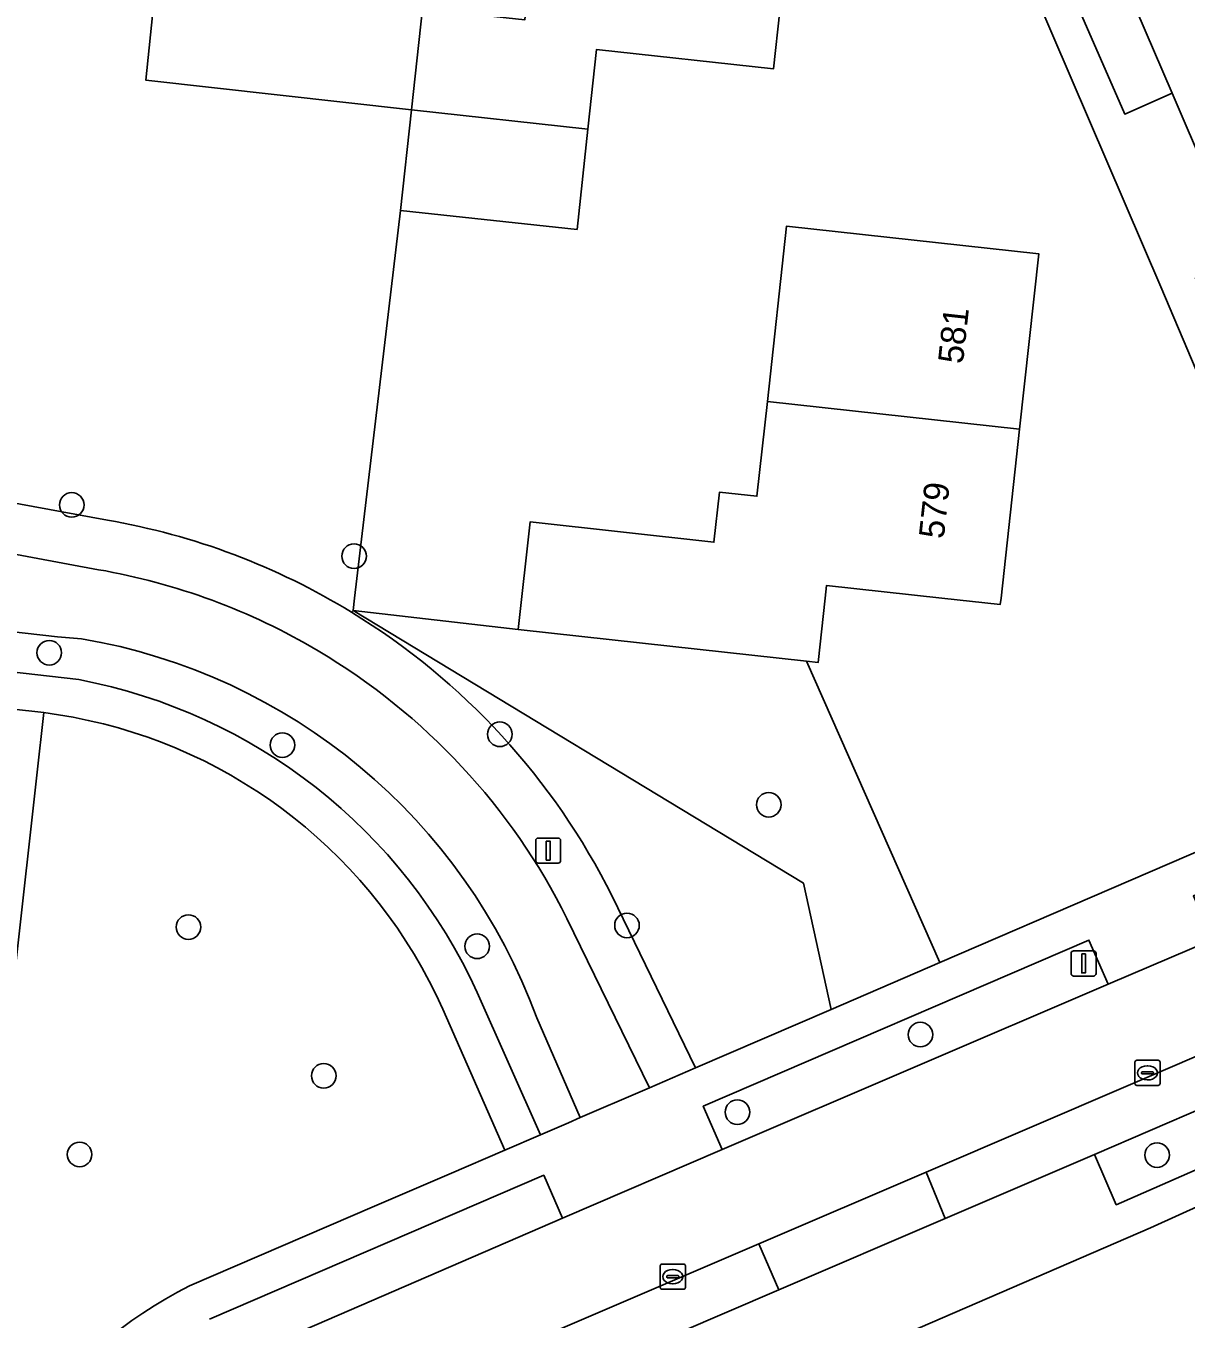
# Model space of a CAD drawing. Extents: x 162026 to 163502, y 387295 to 388169.
# Drawn here: x 162195.3 to 162241.4, y 387971.3 to 388022.7 of the extents above; entities that cross this region are included whole.
import ezdxf

# ---------------------------------------------------------------- set-up
doc = ezdxf.new("R2010")
doc.units = 0
for name, color, linetype in [('IMGEO_Boom', 7, 'Continuous'), ('IMGEO_Erf', 7, 'Continuous'), ('IMGEO_Fietspad_open', 7, 'Continuous'), ('IMGEO_Groenvoorziening', 7, 'Continuous'), ('IMGEO_Kolk', 7, 'Continuous'), ('IMGEO_Lichtmast', 7, 'Continuous'), ('IMGEO_Pand', 7, 'Continuous'), ('IMGEO_Pand_nummerreeks', 7, 'Continuous'), ('IMGEO_Parkeervlak_open', 7, 'Continuous'), ('IMGEO_Rijbaan_lokaal_open', 7, 'Continuous'), ('IMGEO_Voetpad_open', 7, 'Continuous')]:
    doc.layers.add(name, color=color, linetype=linetype)

msp = doc.modelspace()

# ---------------------------------------------------------------- linework, layer by layer
at = {"layer": 'IMGEO_Boom'}
for centre in [(162197.112, 388003.702), (162208.34, 388001.663), (162196.218, 387997.824), (162214.136, 387994.583), (162205.489, 387994.154), (162224.833, 387991.781), (162201.754, 387986.918), (162219.193, 387986.985), (162213.235, 387986.155), (162230.863, 387982.646), (162207.135, 387981.007), (162223.585, 387979.561), (162197.423, 387977.88), (162240.274, 387977.855)]:
    msp.add_circle(centre, 0.489, dxfattribs=at)
at = {"layer": 'IMGEO_Erf'}
for points in [[(162240.422, 388012.373), (162220.404, 388058.948)], [(162201.684, 388036.423), (162200.063, 388020.584), (162210.625, 388019.406), (162211.059, 388023.421)], [(162225.774, 388027.96), (162225.025, 388021.039), (162217.98, 388021.802), (162217.638, 388018.644), (162217.206, 388014.65), (162210.192, 388015.409), (162208.358, 388000), (162208.298, 387999.5), (162214.869, 387998.751), (162215.339, 388003.023), (162222.652, 388002.219), (162222.87, 388004.207), (162224.361, 388004.043), (162224.776, 388007.816), (162225.541, 388014.786), (162235.57, 388013.685), (162234.805, 388006.715), (162234.068, 388000), (162234.04, 387999.745), (162231.717, 388000), (162227.134, 388000.503), (162227.079, 388000), (162226.797, 387997.439), (162226.329, 387997.49), (162231.639, 387985.507), (162245.293, 387991.388)], [(162247.117, 387996.582), (162240.422, 388012.373)], [(162254.101, 387981.349), (162240.014, 387974.97), (162211.554, 387962.659)]]:
    msp.add_lwpolyline(points, dxfattribs=at)
at = {"layer": 'IMGEO_Fietspad_open'}
for points in [[(162198.176, 388001.126), (162194.119, 388001.873), (162191.362, 388002.208), (162179.451, 388003.523), (162152.067, 388006.547)], [(162130.661, 388005.962), (162138.442, 388005.018), (162141.494, 388004.757), (162160.4, 388002.655), (162162.489, 388002.423), (162173.552, 388001.193), (162193.258, 387998.824), (162196.547, 387998.456), (162197.499, 387998.384)], [(162215.604, 387983.314), (162217.334, 387979.346), (162219.814, 387980.414), (162220.083, 387980.53), (162216.806, 387987.266)]]:
    msp.add_lwpolyline(points, dxfattribs=at)
for centre, radius, start, end in [((162193.766, 387975.743), 25.763, 59.3192, 80.1447), ((162193.544, 387975.221), 23.498, 20.145, 80.3092), ((162193.779, 387975.761), 25.741, 26.5476, 59.3234)]:
    msp.add_arc(centre, radius, start, end, dxfattribs=at)
at = {"layer": 'IMGEO_Groenvoorziening'}
for points in [[(162201.684, 388036.423), (162202.158, 388040.642), (162189.1, 388041.95), (162190.866, 388058.856), (162191.436, 388064.77), (162184.514, 388065.432), (162181.824, 388042.495), (162182.779, 388041.184), (162188.305, 388038.496), (162189.317, 388037.856), (162190.256, 388037.113), (162191.112, 388036.276), (162191.876, 388035.354), (162192.54, 388034.358), (162193.096, 388033.297), (162193.538, 388032.184), (162193.861, 388031.032), (162194.062, 388029.851), (162194.139, 388028.439), (162193.872, 388025.915), (162191.573, 388004.197), (162194.421, 388003.851), (162198.528, 388003.095)], [(162208.241, 387999.434), (162208.298, 387999.5), (162208.358, 388000), (162210.192, 388015.409), (162210.625, 388019.406), (162200.063, 388020.584), (162201.684, 388036.423)], [(162198.528, 388003.095), (162194.421, 388003.851), (162191.573, 388004.197), (162191.362, 388002.208), (162194.119, 388001.873), (162198.176, 388001.126)], [(162197.499, 387998.384), (162196.547, 387998.456), (162193.258, 387998.824), (162173.552, 388001.193), (162162.489, 388002.423), (162162.287, 388000.751), (162197.4, 387996.755)], [(162208.298, 387999.5), (162208.241, 387999.434)], [(162218.6, 387988.15), (162221.922, 387981.322), (162227.318, 387983.646), (162226.211, 387988.668), (162208.298, 387999.5)], [(162197.164, 387995.258), (162195.997, 387995.446), (162195.72, 387992.96), (162194.897, 387985.573), (162194.595, 387982.858), (162194.291, 387980.125), (162193.966, 387977.21), (162193.642, 387974.294), (162193.317, 387971.378), (162193.07, 387969.166), (162192.667, 387965.544), (162191.994, 387959.499), (162192.14, 387959.482)], [(162216.806, 387987.266), (162220.083, 387980.53), (162221.922, 387981.322), (162218.6, 387988.15)], [(162213.237, 387984.316), (162215.755, 387978.666), (162216.865, 387979.144), (162217.334, 387979.346), (162215.604, 387983.314)], [(162209.156, 387975.824), (162212.118, 387977.1), (162214.34, 387978.057), (162211.864, 387983.66)], [(162216.634, 387975.343), (162215.884, 387977.057), (162202.587, 387971.334)], [(162201.794, 387972.653), (162209.156, 387975.824)], [(162203.22, 387969.54), (162216.634, 387975.343)]]:
    msp.add_lwpolyline(points, dxfattribs=at)
for points in [[(162234.759, 388034.257), (162232.785, 388033.424), (162238.987, 388019.237), (162240.871, 388020.067)], [(162226.329, 387997.49), (162219.807, 387998.207), (162214.869, 387998.751), (162208.298, 387999.5), (162226.211, 387988.668), (162227.318, 387983.646), (162231.639, 387985.507)], [(162238.329, 387984.653), (162237.562, 387986.4), (162222.224, 387979.797), (162222.983, 387978.072)], [(162242.216, 387979.783), (162237.792, 387977.882), (162238.653, 387975.881), (162243.088, 387977.819)]]:
    msp.add_lwpolyline(points, close=True, dxfattribs=at)
for centre, radius, start, end in [((162193.833, 387975.924), 27.574, 58.4986, 80.1968), ((162193.833, 387975.924), 27.574, 58.4986, 80.1968), ((162193.766, 387975.743), 25.763, 59.3192, 80.1447), ((162193.766, 387975.749), 27.758, 26.536, 58.5695), ((162193.766, 387975.749), 27.758, 26.536, 58.5695), ((162193.544, 387975.221), 23.498, 20.145, 80.3092), ((162193.779, 387975.761), 25.741, 26.5476, 59.3234), ((162193.293, 387975.225), 21.918, 24.5044, 79.2007), ((162193.446, 387975.431), 20.173, 24.0749, 79.3796), ((162209.874, 387956.607), 17.965, 116.7271, 170.792)]:
    msp.add_arc(centre, radius, start, end, dxfattribs=at)
at = {"layer": 'IMGEO_Kolk'}
for p, q in [((162239.392, 387980.697), (162239.392, 387981.549)), ((162239.467, 387981.623), (162240.319, 387981.623)), ((162240.393, 387981.549), (162240.393, 387980.697)), ((162239.651, 387981.117), (162239.651, 387981.129)), ((162240.089, 387981.08), (162239.691, 387981.08)), ((162239.694, 387981.166), (162240.092, 387981.166)), ((162239.88, 387981.403), (162239.905, 387981.403)), ((162240.135, 387981.129), (162240.135, 387981.117)), ((162240.319, 387980.623), (162239.467, 387980.623)), ((162239.903, 387980.843), (162239.878, 387980.843)), ((162220.514, 387972.597), (162220.514, 387973.449)), ((162220.589, 387973.523), (162221.441, 387973.523)), ((162221.002, 387973.303), (162221.027, 387973.303)), ((162221.515, 387973.449), (162221.515, 387972.597)), ((162220.773, 387973.017), (162220.773, 387973.029)), ((162221.211, 387972.98), (162220.813, 387972.98)), ((162220.816, 387973.066), (162221.214, 387973.066)), ((162221.257, 387973.029), (162221.257, 387973.017)), ((162221.441, 387972.523), (162220.589, 387972.523)), ((162221.025, 387972.743), (162221, 387972.743))]:
    msp.add_line(p, q, dxfattribs=at)
for points in [[(162239.392, 387980.697), (162239.392, 387981.549)], [(162239.467, 387981.623), (162240.319, 387981.623)], [(162240.393, 387981.549), (162240.393, 387980.697)], [(162240.319, 387980.623), (162239.467, 387980.623)], [(162220.514, 387972.597), (162220.514, 387973.449)], [(162220.589, 387973.523), (162221.441, 387973.523)], [(162221.515, 387973.449), (162221.515, 387972.597)], [(162221.441, 387972.523), (162220.589, 387972.523)]]:
    msp.add_lwpolyline(points, dxfattribs=at)
for centre, radius, start, end in [((162239.469, 387981.547), 0.0765, 91.552, 178.448), ((162239.469, 387981.547), 0.0765, 91.552, 178.448), ((162240.317, 387981.547), 0.0765, 1.552, 88.448), ((162240.317, 387981.547), 0.0765, 1.552, 88.448), ((162239.691, 387981.126), 0.0403, 85.8775, 175.7526), ((162239.688, 387981.116), 0.0366, 178.938, 274.7102), ((162240.092, 387981.123), 0.043, 264.8664, 352.4533), ((162240.096, 387981.128), 0.0386, 1.7309, 96.639), ((162239.469, 387980.699), 0.0765, 181.552, 268.448), ((162239.469, 387980.699), 0.0765, 181.552, 268.448), ((162240.317, 387980.699), 0.0765, 271.552, 358.448), ((162240.317, 387980.699), 0.0765, 271.552, 358.448), ((162220.591, 387973.447), 0.0765, 91.552, 178.448), ((162220.591, 387973.447), 0.0765, 91.552, 178.448), ((162221.439, 387973.447), 0.0765, 1.552, 88.448), ((162221.439, 387973.447), 0.0765, 1.552, 88.448), ((162220.813, 387973.026), 0.0403, 85.8775, 175.7526), ((162220.81, 387973.016), 0.0366, 178.938, 274.7102), ((162221.214, 387973.023), 0.043, 264.8664, 352.4533), ((162221.218, 387973.028), 0.0386, 1.7309, 96.639), ((162220.591, 387972.599), 0.0765, 181.552, 268.448), ((162220.591, 387972.599), 0.0765, 181.552, 268.448), ((162221.439, 387972.599), 0.0765, 271.552, 358.448), ((162221.439, 387972.599), 0.0765, 271.552, 358.448)]:
    msp.add_arc(centre, radius, start, end, dxfattribs=at)
for centre, major_axis, ratio, start_param, end_param in [((162239.879, 387981.123), (-0.387, 0.002), 0.722429, 4.712389, 7.853982), ((162239.904, 387981.123), (-0.39, 0.002), 0.717154, 1.570796, 4.712389), ((162221.001, 387973.023), (-0.387, 0.002), 0.722429, 4.712389, 7.853982), ((162221.026, 387973.023), (-0.39, 0.002), 0.717154, 1.570796, 4.712389)]:
    msp.add_ellipse(centre, major_axis=major_axis, ratio=ratio, start_param=start_param, end_param=end_param, dxfattribs=at)
at = {"layer": 'IMGEO_Lichtmast'}
for p, q in [((162215.562, 387989.56), (162215.562, 387990.36)), ((162215.562, 387990.36), (162215.562, 387989.56)), ((162215.662, 387990.46), (162216.452, 387990.46)), ((162216.452, 387990.46), (162215.662, 387990.46)), ((162216.552, 387990.36), (162216.552, 387989.56)), ((162216.552, 387989.56), (162216.552, 387990.36)), ((162216.452, 387989.46), (162215.662, 387989.46)), ((162215.662, 387989.46), (162216.452, 387989.46)), ((162236.857, 387985.074), (162236.857, 387985.874)), ((162236.857, 387985.874), (162236.857, 387985.074)), ((162236.957, 387985.974), (162237.747, 387985.974)), ((162237.747, 387985.974), (162236.957, 387985.974)), ((162237.847, 387985.874), (162237.847, 387985.074)), ((162237.847, 387985.074), (162237.847, 387985.874)), ((162237.747, 387984.974), (162236.957, 387984.974)), ((162236.957, 387984.974), (162237.747, 387984.974))]:
    msp.add_line(p, q, dxfattribs=at)
for points in [[(162215.982, 387990.335), (162216.132, 387990.335), (162216.132, 387989.585), (162215.982, 387989.585), (162215.982, 387990.335)], [(162237.277, 387985.849), (162237.427, 387985.849), (162237.427, 387985.099), (162237.277, 387985.099), (162237.277, 387985.849)]]:
    msp.add_lwpolyline(points, dxfattribs=at)
for centre, start, end in [((162215.662, 387990.36), 90, 180), ((162215.662, 387990.36), 90, 180), ((162216.452, 387990.36), 0, 90), ((162216.452, 387990.36), 360, 90), ((162215.662, 387989.56), 180, 270), ((162215.662, 387989.56), 180, 270), ((162216.452, 387989.56), 270, 0), ((162216.452, 387989.56), 270, 0), ((162236.957, 387985.874), 90, 180), ((162236.957, 387985.874), 90, 180), ((162237.747, 387985.874), 0, 90), ((162237.747, 387985.874), 360, 90), ((162236.957, 387985.074), 180, 270), ((162236.957, 387985.074), 180, 270), ((162237.747, 387985.074), 270, 0), ((162237.747, 387985.074), 270, 0)]:
    msp.add_arc(centre, 0.1, start, end, dxfattribs=at)
at = {"layer": 'IMGEO_Pand'}
for points in [[(162225.774, 388027.96), (162215.786, 388029.043), (162215.161, 388023.267), (162215.13, 388022.981), (162211.059, 388023.421), (162210.625, 388019.406), (162217.638, 388018.644), (162217.98, 388021.802), (162225.025, 388021.039)], [(162217.638, 388018.644), (162210.625, 388019.406), (162210.192, 388015.409), (162217.206, 388014.65)], [(162234.805, 388006.715), (162235.57, 388013.685), (162225.541, 388014.786), (162224.776, 388007.816)], [(162219.807, 387998.207), (162226.329, 387997.49), (162226.797, 387997.439), (162227.079, 388000), (162227.134, 388000.503), (162231.717, 388000), (162234.04, 387999.745), (162234.068, 388000), (162234.805, 388006.715), (162224.776, 388007.816), (162224.361, 388004.043), (162222.87, 388004.207), (162222.652, 388002.219), (162215.339, 388003.023), (162214.869, 387998.751)], [(162195.997, 387995.446), (162191.887, 387995.904), (162191.209, 387989.823), (162189.271, 387990.039), (162189.254, 387989.898), (162188.847, 387986.247), (162194.897, 387985.573), (162195.72, 387992.96)]]:
    msp.add_lwpolyline(points, close=True, dxfattribs=at)
at = {"layer": 'IMGEO_Parkeervlak_open'}
for points in [[(162248.138, 387982.33), (162247.34, 387984.14), (162231.087, 387977.179), (162231.849, 387975.337), (162237.792, 387977.882), (162242.216, 387979.783)], [(162216.765, 387968.87), (162221.195, 387970.769), (162225.236, 387972.502), (162224.442, 387974.33), (162207.831, 387967.208), (162208.58, 387965.361)]]:
    msp.add_lwpolyline(points, close=True, dxfattribs=at)
at = {"layer": 'IMGEO_Rijbaan_lokaal_open'}
for points in [[(162247.319, 388015.274), (162233.78, 388046.56), (162230.114, 388044.937), (162231.893, 388040.822), (162234.759, 388034.257), (162240.871, 388020.067), (162243.691, 388013.525), (162250.922, 387996.833)], [(162247.956, 387988.784), (162242.466, 387986.409), (162238.329, 387984.653), (162222.983, 387978.072), (162216.634, 387975.343), (162203.22, 387969.54)], [(162207.831, 387967.208), (162224.442, 387974.33), (162231.087, 387977.179), (162247.34, 387984.14)]]:
    msp.add_lwpolyline(points, dxfattribs=at)
msp.add_lwpolyline([(162231.849, 387975.337), (162231.087, 387977.179), (162224.442, 387974.33), (162225.236, 387972.502)], close=True, dxfattribs=at)
at = {"layer": 'IMGEO_Voetpad_open'}
for points in [[(162207.72, 388088.631), (162207.867, 388087.996), (162208.124, 388087.243), (162208.345, 388086.704), (162208.535, 388086.273), (162211.796, 388078.889), (162213.178, 388075.685), (162215.914, 388069.339), (162217.745, 388065.052), (162220.184, 388059.405), (162220.404, 388058.948), (162240.422, 388012.373), (162247.117, 387996.582)], [(162248.605, 387997.004), (162241.8, 388012.719), (162243.691, 388013.525), (162240.871, 388020.067), (162238.987, 388019.237), (162232.785, 388033.424)], [(162197.4, 387996.755), (162162.287, 388000.751), (162162.489, 388002.423), (162160.4, 388002.655), (162160.215, 388000.983), (162141.323, 388003.158), (162141.494, 388004.757), (162138.442, 388005.018), (162137.882, 388000), (162128.927, 387919.374), (162128.829, 387918.498), (162124.863, 387882.786), (162120.863, 387846.697), (162124.015, 387846.348), (162124.025, 387846.612), (162125.681, 387861.129), (162125.733, 387861.584), (162127.562, 387877.764), (162127.867, 387880.534)], [(162162.201, 387998.177), (162162.02, 387998.445), (162162.106, 387999.192), (162173.237, 387997.981), (162176.201, 387997.651), (162179.014, 387997.338), (162181.749, 387997.033), (162184.481, 387996.729), (162187.276, 387996.418), (162191.887, 387995.904), (162195.997, 387995.446), (162197.164, 387995.258)], [(162245.293, 387991.388), (162231.639, 387985.507), (162227.318, 387983.646), (162221.922, 387981.322), (162220.083, 387980.53), (162219.814, 387980.414), (162217.334, 387979.346), (162216.865, 387979.144), (162215.755, 387978.666), (162214.34, 387978.057), (162212.118, 387977.1), (162209.156, 387975.824), (162201.794, 387972.653)], [(162237.562, 387986.4), (162238.329, 387984.653), (162242.466, 387986.409), (162241.722, 387988.158), (162246.195, 387990.109)], [(162202.587, 387971.334), (162215.884, 387977.057), (162216.634, 387975.343), (162222.983, 387978.072), (162222.224, 387979.797), (162237.562, 387986.4)], [(162252.483, 387984.187), (162248.138, 387982.33), (162242.216, 387979.783), (162243.088, 387977.819), (162238.653, 387975.881), (162237.792, 387977.882), (162231.849, 387975.337), (162225.236, 387972.502), (162221.195, 387970.769), (162222.039, 387968.759), (162217.641, 387966.886), (162216.765, 387968.87), (162208.58, 387965.361), (162209.247, 387963.572)], [(162211.864, 387983.66), (162214.34, 387978.057), (162215.755, 387978.666), (162213.237, 387984.316)], [(162240.014, 387974.97), (162254.101, 387981.349)], [(162211.554, 387962.659), (162240.014, 387974.97)]]:
    msp.add_lwpolyline(points, dxfattribs=at)
for centre, radius, start, end in [((162193.293, 387975.225), 21.918, 24.5044, 79.2007), ((162193.446, 387975.431), 20.173, 24.0749, 79.3796), ((162209.874, 387956.607), 17.965, 116.7271, 170.792)]:
    msp.add_arc(centre, radius, start, end, dxfattribs=at)

# ---------------------------------------------------------------- texts
at = {"layer": 'IMGEO_Pand_nummerreeks'}
for s, p in [('581', (162232.552, 388009.281)), ('579', (162231.789, 388002.326))]:
    msp.add_text(s, height=1, rotation=83.7365, dxfattribs=at).set_placement(p)

doc.saveas('drawing.dxf')
